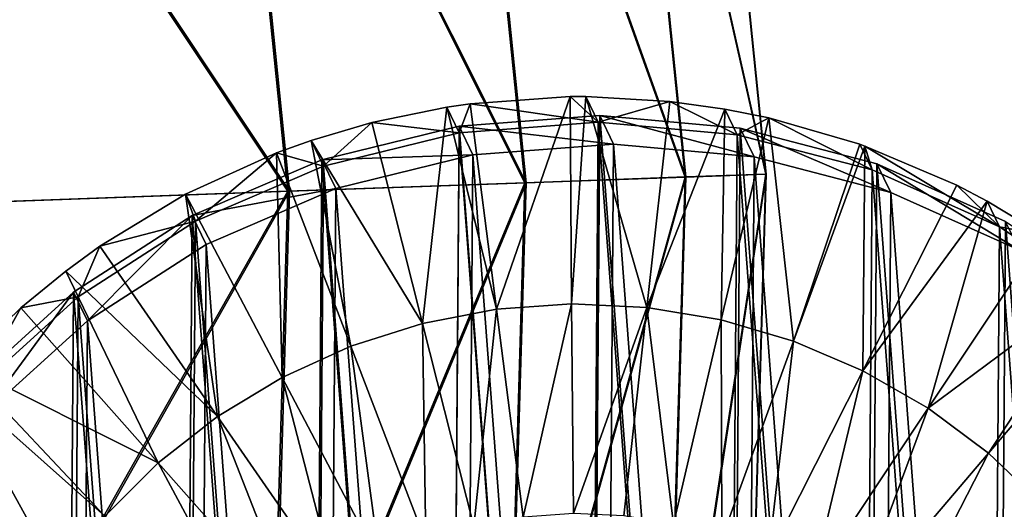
# Model space of a CAD drawing. Header units: millimetres. Extents: x 64 to 3333, y 103 to 3347.
# Tile 133 of 519: x 152.86 to 162.08, y 2013.79 to 2018.37. Entities that reach past the tile are written whole.
import ezdxf

# ---------------------------------------------------------------- set-up
doc = ezdxf.new("R2010")
doc.units = ezdxf.units.MM
doc.header["$LTSCALE"] = 25.4
doc.layers.get('0').update_dxf_attribs({"true_color": 0xff5454})

# ---------------------------------------------------------------- blocks, each defined once
blk = doc.blocks.new('SPIDER-6785-9743.STL')
at = {"color": 7, "true_color": 0xffffff}
mesh = blk.add_polyface(dxfattribs=at)
corners = [(159.8478, 2016.9286, 64.9089), (158.4667, 2023.0312, 70.8853), (159.0906, 2016.9014, 70.8853), (159.2139, 2023.1571, 64.9089)]
mesh.append_faces([[corners[k] for k in face] for face in [(0, 1, 2), (1, 0, 3)]], dxfattribs={"vtx0": -1, "color": 7})
mesh = blk.add_polyface(dxfattribs=at)
corners = [(158.4741, 2023.0325, 52.9077), (159.8503, 2016.9287, 58.8847), (159.098, 2016.9016, 52.9077), (159.2164, 2023.1575, 58.8847)]
mesh.append_faces([[corners[k] for k in face] for face in [(0, 1, 2), (1, 0, 3)]], dxfattribs={"vtx0": -1, "color": 7})
mesh = blk.add_polyface(dxfattribs=at)
corners = [(159.8503, 2016.9287, 58.8847), (159.2139, 2023.1571, 64.9089), (159.8478, 2016.9286, 64.9089), (159.2164, 2023.1575, 58.8847)]
mesh.append_faces([[corners[k] for k in face] for face in [(0, 1, 2), (1, 0, 3)]], dxfattribs={"vtx0": -1, "color": 7})
mesh = blk.add_polyface(dxfattribs=at)
corners = [(159.0906, 2016.9014, 70.8853), (156.9866, 2022.7819, 76.7195), (157.5906, 2016.8474, 76.7195), (158.4667, 2023.0312, 70.8853)]
mesh.append_faces([[corners[k] for k in face] for face in [(0, 1, 2), (1, 0, 3)]], dxfattribs={"vtx0": -1, "color": 7})
mesh = blk.add_polyface(dxfattribs=at)
corners = [(156.9988, 2022.7839, 47.0723), (159.098, 2016.9016, 52.9077), (157.6029, 2016.8478, 47.0723), (158.4741, 2023.0325, 52.9077)]
mesh.append_faces([[corners[k] for k in face] for face in [(0, 1, 2), (1, 0, 3)]], dxfattribs={"vtx0": -1, "color": 7})
mesh = blk.add_polyface(dxfattribs=at)
corners = [(157.5906, 2016.8474, 76.7195), (154.7969, 2022.4131, 82.3195), (155.3714, 2016.7675, 82.3195), (156.9866, 2022.7819, 76.7195)]
mesh.append_faces([[corners[k] for k in face] for face in [(0, 1, 2), (1, 0, 3)]], dxfattribs={"vtx0": -1, "color": 7})
mesh = blk.add_polyface(dxfattribs=at)
corners = [(154.8137, 2022.4159, 41.4704), (157.6029, 2016.8478, 47.0723), (155.3884, 2016.7681, 41.4704), (156.9988, 2022.7839, 47.0723)]
mesh.append_faces([[corners[k] for k in face] for face in [(0, 1, 2), (1, 0, 3)]], dxfattribs={"vtx0": -1, "color": 7})
mesh = blk.add_polyface(dxfattribs=at)
corners = [(155.3714, 2016.7675, 82.3195), (151.9322, 2021.9305, 87.597), (152.4682, 2016.663, 87.597), (154.7969, 2022.4131, 82.3195)]
mesh.append_faces([[corners[k] for k in face] for face in [(0, 1, 2), (1, 0, 3)]], dxfattribs={"vtx0": -1, "color": 7})
mesh = blk.add_polyface(dxfattribs=at)
corners = [(151.9533, 2021.9341, 36.1905), (155.3884, 2016.7681, 41.4704), (152.4896, 2016.6638, 36.1905), (154.8137, 2022.4159, 41.4704)]
mesh.append_faces([[corners[k] for k in face] for face in [(0, 1, 2), (1, 0, 3)]], dxfattribs={"vtx0": -1, "color": 7})
at = {"color": 0}
mesh = blk.add_polyface(dxfattribs=at)
corners = [(157.3256, 2015.6635, 1383.5078), (156.8595, 2017.5555, 1383.9854), (157.0793, 2017.5874, 1383.9829)]
mesh.append_faces([[corners[k] for k in face] for face in [(0, 1, 2)]], dxfattribs={"color": 0})
mesh = blk.add_polyface(dxfattribs=at)
corners = [(156.9754, 2017.3153, 1391.1193), (157.0793, 2017.5874, 1383.9829), (156.8595, 2017.5555, 1383.9854)]
mesh.append_faces([[corners[k] for k in face] for face in [(0, 1, 2)]], dxfattribs={"color": 0})
mesh = blk.add_polyface(dxfattribs=at)
corners = [(156.9754, 2017.3153, 1391.1193), (158.2778, 2017.4139, 1391.1014), (157.0793, 2017.5874, 1383.9829)]
mesh.append_faces([[corners[k] for k in face] for face in [(0, 1, 2)]], dxfattribs={"color": 0})
mesh = blk.add_polyface(dxfattribs=at)
corners = [(158.0139, 2017.6539, 1383.97), (157.3256, 2015.6635, 1383.5078), (157.0793, 2017.5874, 1383.9829), (158.0292, 2015.7135, 1383.498)]
mesh.append_faces([[corners[k] for k in face] for face in [(0, 1, 2), (1, 0, 3)]], dxfattribs={"vtx0": -1, "color": 0})
mesh = blk.add_polyface(dxfattribs=at)
corners = [(158.2778, 2017.4139, 1391.1014), (158.0139, 2017.6539, 1383.97), (157.0793, 2017.5874, 1383.9829)]
mesh.append_faces([[corners[k] for k in face] for face in [(0, 1, 2)]], dxfattribs={"color": 0})
mesh = blk.add_polyface(dxfattribs=at)
corners = [(158.162, 2017.6543, 1383.9675), (158.0292, 2015.7135, 1383.498), (158.0139, 2017.6539, 1383.97)]
mesh.append_faces([[corners[k] for k in face] for face in [(0, 1, 2)]], dxfattribs={"color": 0})
mesh = blk.add_polyface(dxfattribs=at)
corners = [(158.2778, 2017.4139, 1391.1014), (158.162, 2017.6543, 1383.9675), (158.0139, 2017.6539, 1383.97)]
mesh.append_faces([[corners[k] for k in face] for face in [(0, 1, 2)]], dxfattribs={"color": 0})
mesh = blk.add_polyface(dxfattribs=at)
corners = [(158.7337, 2015.6801, 1383.4855), (158.0292, 2015.7135, 1383.498), (158.162, 2017.6543, 1383.9675)]
mesh.append_faces([[corners[k] for k in face] for face in [(0, 1, 2)]], dxfattribs={"color": 0})
mesh = blk.add_polyface(dxfattribs=at)
corners = [(158.9498, 2017.6094, 1383.9532), (158.7337, 2015.6801, 1383.4855), (158.162, 2017.6543, 1383.9675)]
mesh.append_faces([[corners[k] for k in face] for face in [(0, 1, 2)]], dxfattribs={"color": 0})
mesh = blk.add_polyface(dxfattribs=at)
corners = [(158.2778, 2017.4139, 1391.1014), (158.9498, 2017.6094, 1383.9532), (158.162, 2017.6543, 1383.9675)]
mesh.append_faces([[corners[k] for k in face] for face in [(0, 1, 2)]], dxfattribs={"color": 0})
mesh = blk.add_polyface(dxfattribs=at)
corners = [(158.2778, 2017.4139, 1391.1014), (159.5786, 2017.2971, 1391.0764), (158.9498, 2017.6094, 1383.9532)]
mesh.append_faces([[corners[k] for k in face] for face in [(0, 1, 2)]], dxfattribs={"color": 0})
mesh = blk.add_polyface(dxfattribs=at)
corners = [(159.4627, 2017.5374, 1383.9425), (158.7337, 2015.6801, 1383.4855), (158.9498, 2017.6094, 1383.9532)]
mesh.append_faces([[corners[k] for k in face] for face in [(0, 1, 2)]], dxfattribs={"color": 0})
mesh = blk.add_polyface(dxfattribs=at)
corners = [(159.5786, 2017.2971, 1391.0764), (159.4627, 2017.5374, 1383.9425), (158.9498, 2017.6094, 1383.9532)]
mesh.append_faces([[corners[k] for k in face] for face in [(0, 1, 2)]], dxfattribs={"color": 0})
mesh = blk.add_polyface(dxfattribs=at)
corners = [(156.8595, 2017.5555, 1383.9854), (156.6328, 2015.5306, 1383.5145), (156.159, 2017.411, 1383.9919)]
mesh.append_faces([[corners[k] for k in face] for face in [(0, 1, 2)]], dxfattribs={"color": 0})
mesh = blk.add_polyface(dxfattribs=at)
corners = [(156.9754, 2017.3153, 1391.1193), (156.8595, 2017.5555, 1383.9854), (156.159, 2017.411, 1383.9919)]
mesh.append_faces([[corners[k] for k in face] for face in [(0, 1, 2)]], dxfattribs={"color": 0})
mesh = blk.add_polyface(dxfattribs=at)
corners = [(157.3256, 2015.6635, 1383.5078), (156.6328, 2015.5306, 1383.5145), (156.8595, 2017.5555, 1383.9854)]
mesh.append_faces([[corners[k] for k in face] for face in [(0, 1, 2)]], dxfattribs={"color": 0})
mesh = blk.add_polyface(dxfattribs=at)
corners = [(159.4627, 2017.5374, 1383.9425), (159.4293, 2015.5635, 1383.4702), (158.7337, 2015.6801, 1383.4855)]
mesh.append_faces([[corners[k] for k in face] for face in [(0, 1, 2)]], dxfattribs={"color": 0})
mesh = blk.add_polyface(dxfattribs=at)
corners = [(159.8738, 2017.4545, 1383.9331), (159.4293, 2015.5635, 1383.4702), (159.4627, 2017.5374, 1383.9425)]
mesh.append_faces([[corners[k] for k in face] for face in [(0, 1, 2)]], dxfattribs={"color": 0})
mesh = blk.add_polyface(dxfattribs=at)
corners = [(159.5786, 2017.2971, 1391.0764), (159.8738, 2017.4545, 1383.9331), (159.4627, 2017.5374, 1383.9425)]
mesh.append_faces([[corners[k] for k in face] for face in [(0, 1, 2)]], dxfattribs={"color": 0})
mesh = blk.add_polyface(dxfattribs=at)
corners = [(150.2653, 2010.1974, 1391.8259), (150.463, 2007.5729, 1391.7344), (150.2553, 2008.8768, 1391.7816), (150.4926, 2011.4983, 1391.8661), (150.8825, 2006.3209, 1391.6853), (150.9309, 2012.7443, 1391.9009), (151.5025, 2005.1552, 1391.636), (151.5685, 2013.9012, 1391.9294), (152.306, 2004.1074, 1391.5876), (152.3877, 2014.9376, 1391.951), (153.2712, 2003.2063, 1391.5416), (153.3664, 2015.8251, 1391.9651), (154.3717, 2002.4763, 1391.4993), (154.4778, 2016.5397, 1391.9711), (155.5775, 2001.9375, 1391.4615), (155.6916, 2017.0616, 1391.969), (156.8557, 2001.6044, 1391.4296), (156.9747, 2017.3768, 1391.9587), (158.1714, 2001.4861, 1391.4042), (158.2921, 2017.4767, 1391.9407), (159.4888, 2001.5859, 1391.3861), (159.6078, 2017.3584, 1391.9154), (160.7719, 2001.9011, 1391.376), (160.886, 2017.0253, 1391.8834), (161.9856, 2002.4231, 1391.3738), (162.0918, 2016.4865, 1391.8457), (163.097, 2003.1377, 1391.3798), (163.1922, 2015.7565, 1391.8032), (164.0757, 2004.0251, 1391.3938), (164.1574, 2014.8552, 1391.7572), (164.895, 2005.0615, 1391.4154), (164.961, 2013.8076, 1391.7089), (165.5325, 2006.2185, 1391.444), (165.581, 2012.6418, 1391.6595), (165.9709, 2007.4645, 1391.4789), (166.0005, 2011.3899, 1391.6106), (166.1982, 2008.7654, 1391.519), (166.2081, 2010.0859, 1391.5632)]
mesh.append_faces([[corners[k] for k in face] for face in [(0, 1, 2), (36, 35, 37)]], dxfattribs={"vtx0": -1, "color": 0})
mesh.append_faces([[corners[k] for k in face] for face in [(1, 3, 4), (4, 5, 6), (6, 7, 8), (8, 9, 10), (10, 11, 12), (12, 13, 14), (14, 15, 16), (16, 17, 18), (18, 19, 20), (20, 21, 22), (22, 23, 24), (24, 25, 26), (26, 27, 28), (28, 29, 30), (30, 31, 32), (32, 33, 34), (34, 35, 36)]], dxfattribs={"vtx0": -1, "vtx1": -1, "color": 0})
mesh.append_faces([[corners[k] for k in face] for face in [(1, 0, 3), (4, 3, 5), (6, 5, 7), (8, 7, 9), (10, 9, 11), (12, 11, 13), (14, 13, 15), (16, 15, 17), (18, 17, 19), (20, 19, 21), (22, 21, 23), (24, 23, 25), (26, 25, 27), (28, 27, 29), (30, 29, 31), (32, 31, 33), (34, 33, 35)]], dxfattribs={"vtx0": -1, "vtx2": -1, "color": 0})
mesh = blk.add_polyface(dxfattribs=at)
corners = [(150.5376, 2007.6227, 1390.8973), (150.3422, 2010.2174, 1390.9879), (150.3324, 2008.9119, 1390.9441), (150.5669, 2011.5035, 1391.0276), (150.9524, 2006.385, 1390.849), (151.0003, 2012.7354, 1391.062), (151.5653, 2005.2325, 1390.8002), (151.6306, 2013.8792, 1391.0903), (152.3598, 2004.1967, 1390.7524), (152.4405, 2014.9038, 1391.1117), (153.314, 2003.3058, 1390.7069), (153.4081, 2015.7812, 1391.1255), (154.402, 2002.5841, 1390.6649), (154.5069, 2016.4877, 1391.1315), (155.5941, 2002.0513, 1390.6277), (155.7069, 2017.0037, 1391.1294), (156.8577, 2001.722, 1390.5961), (156.9754, 2017.3153, 1391.1193), (158.1585, 2001.6051, 1390.571), (158.2778, 2017.4139, 1391.1014), (159.4609, 2001.7037, 1390.5532), (159.5786, 2017.2971, 1391.0764), (160.7294, 2002.0154, 1390.5431), (160.8422, 2016.9678, 1391.0448), (161.9294, 2002.5315, 1390.541), (162.0343, 2016.4349, 1391.0074), (163.0282, 2003.2379, 1390.5469), (163.1223, 2015.7133, 1390.9655), (163.9958, 2004.1154, 1390.5608), (164.0765, 2014.8224, 1390.92), (164.8057, 2005.1399, 1390.5822), (164.871, 2013.7866, 1390.8722), (165.436, 2006.2837, 1390.6104), (165.4839, 2012.634, 1390.8235), (165.8694, 2007.5155, 1390.6448), (165.8987, 2011.3964, 1390.775), (166.0941, 2008.8016, 1390.6844), (166.1039, 2010.1072, 1390.7283)]
mesh.append_faces([[corners[k] for k in face] for face in [(0, 1, 2), (35, 36, 37)]], dxfattribs={"vtx0": -1, "color": 0})
mesh.append_faces([[corners[k] for k in face] for face in [(1, 0, 3), (3, 4, 5), (5, 6, 7), (7, 8, 9), (9, 10, 11), (11, 12, 13), (13, 14, 15), (15, 16, 17), (17, 18, 19), (19, 20, 21), (21, 22, 23), (23, 24, 25), (25, 26, 27), (27, 28, 29), (29, 30, 31), (31, 32, 33), (33, 34, 35)]], dxfattribs={"vtx0": -1, "vtx1": -1, "color": 0})
mesh.append_faces([[corners[k] for k in face] for face in [(3, 0, 4), (5, 4, 6), (7, 6, 8), (9, 8, 10), (11, 10, 12), (13, 12, 14), (15, 14, 16), (17, 16, 18), (19, 18, 20), (21, 20, 22), (23, 22, 24), (25, 24, 26), (27, 26, 28), (29, 28, 30), (31, 30, 32), (33, 32, 34), (35, 34, 36)]], dxfattribs={"vtx0": -1, "vtx2": -1, "color": 0})
mesh = blk.add_polyface(dxfattribs=at)
corners = [(156.6328, 2015.5306, 1383.5145), (155.591, 2017.2439, 1383.9955), (156.159, 2017.411, 1383.9919)]
mesh.append_faces([[corners[k] for k in face] for face in [(0, 1, 2)]], dxfattribs={"color": 0})
mesh = blk.add_polyface(dxfattribs=at)
corners = [(155.7069, 2017.0037, 1391.1294), (156.159, 2017.411, 1383.9919), (155.591, 2017.2439, 1383.9955)]
mesh.append_faces([[corners[k] for k in face] for face in [(0, 1, 2)]], dxfattribs={"color": 0})
mesh = blk.add_polyface(dxfattribs=at)
corners = [(155.7069, 2017.0037, 1391.1294), (156.9754, 2017.3153, 1391.1193), (156.159, 2017.411, 1383.9919)]
mesh.append_faces([[corners[k] for k in face] for face in [(0, 1, 2)]], dxfattribs={"color": 0})
mesh = blk.add_polyface(dxfattribs=at)
corners = [(156.9747, 2017.3768, 1391.9587), (158.4219, 2017.2074, 1399.9352), (158.2921, 2017.4767, 1391.9407), (157.1045, 2017.1075, 1399.9531)]
mesh.append_faces([[corners[k] for k in face] for face in [(0, 1, 2), (1, 0, 3)]], dxfattribs={"vtx0": -1, "color": 0})
mesh = blk.add_polyface(dxfattribs=at)
corners = [(158.2921, 2017.4767, 1391.9407), (159.7376, 2017.0892, 1399.9098), (159.6078, 2017.3584, 1391.9154), (158.4219, 2017.2074, 1399.9352)]
mesh.append_faces([[corners[k] for k in face] for face in [(0, 1, 2), (1, 0, 3)]], dxfattribs={"vtx0": -1, "color": 0})
mesh = blk.add_polyface(dxfattribs=at)
corners = [(159.8738, 2017.4545, 1383.9331), (160.1061, 2015.3655, 1383.4526), (159.4293, 2015.5635, 1383.4702), (160.7264, 2017.208, 1383.9109)]
mesh.append_faces([[corners[k] for k in face] for face in [(0, 1, 2), (1, 0, 3)]], dxfattribs={"vtx0": -1, "color": 0})
mesh = blk.add_polyface(dxfattribs=at)
corners = [(159.5786, 2017.2971, 1391.0764), (160.8422, 2016.9678, 1391.0448), (159.8738, 2017.4545, 1383.9331)]
mesh.append_faces([[corners[k] for k in face] for face in [(0, 1, 2)]], dxfattribs={"color": 0})
mesh = blk.add_polyface(dxfattribs=at)
corners = [(160.8422, 2016.9678, 1391.0448), (160.7264, 2017.208, 1383.9109), (159.8738, 2017.4545, 1383.9331)]
mesh.append_faces([[corners[k] for k in face] for face in [(0, 1, 2)]], dxfattribs={"color": 0})
mesh = blk.add_polyface(dxfattribs=at)
corners = [(155.6916, 2017.0616, 1391.969), (157.1045, 2017.1075, 1399.9531), (156.9747, 2017.3768, 1391.9587), (155.8214, 2016.7924, 1399.9634)]
mesh.append_faces([[corners[k] for k in face] for face in [(0, 1, 2), (1, 0, 3)]], dxfattribs={"vtx0": -1, "color": 0})
mesh = blk.add_polyface(dxfattribs=at)
corners = [(159.6078, 2017.3584, 1391.9154), (161.0158, 2016.7561, 1399.8778), (160.886, 2017.0253, 1391.8834), (159.7376, 2017.0892, 1399.9098)]
mesh.append_faces([[corners[k] for k in face] for face in [(0, 1, 2), (1, 0, 3)]], dxfattribs={"vtx0": -1, "color": 0})
mesh = blk.add_polyface(dxfattribs=at)
corners = [(155.9606, 2015.3169, 1383.5183), (155.266, 2017.127, 1383.9968), (155.591, 2017.2439, 1383.9955)]
mesh.append_faces([[corners[k] for k in face] for face in [(0, 1, 2)]], dxfattribs={"color": 0})
mesh = blk.add_polyface(dxfattribs=at)
corners = [(155.7069, 2017.0037, 1391.1294), (155.591, 2017.2439, 1383.9955), (155.266, 2017.127, 1383.9968)]
mesh.append_faces([[corners[k] for k in face] for face in [(0, 1, 2)]], dxfattribs={"color": 0})
mesh = blk.add_polyface(dxfattribs=at)
corners = [(156.6328, 2015.5306, 1383.5145), (155.9606, 2015.3169, 1383.5183), (155.591, 2017.2439, 1383.9955)]
mesh.append_faces([[corners[k] for k in face] for face in [(0, 1, 2)]], dxfattribs={"color": 0})
mesh = blk.add_polyface(dxfattribs=at)
corners = [(160.7729, 2017.1915, 1383.9095), (160.1061, 2015.3655, 1383.4526), (160.7264, 2017.208, 1383.9109)]
mesh.append_faces([[corners[k] for k in face] for face in [(0, 1, 2)]], dxfattribs={"color": 0})
mesh = blk.add_polyface(dxfattribs=at)
corners = [(160.8422, 2016.9678, 1391.0448), (160.7729, 2017.1915, 1383.9095), (160.7264, 2017.208, 1383.9109)]
mesh.append_faces([[corners[k] for k in face] for face in [(0, 1, 2)]], dxfattribs={"color": 0})
mesh = blk.add_polyface(dxfattribs=at)
corners = [(150.5928, 2007.3037, 1399.7288), (150.3951, 2009.9281, 1399.8203), (150.3851, 2008.6077, 1399.776), (150.6224, 2011.2291, 1399.8605), (151.0123, 2006.0518, 1399.6798), (151.0607, 2012.4751, 1399.8953), (151.6323, 2004.886, 1399.6305), (151.6983, 2013.632, 1399.924), (152.4358, 2003.8383, 1399.5822), (152.5175, 2014.6683, 1399.9454), (153.401, 2002.9371, 1399.5361), (153.4962, 2015.5559, 1399.9595), (154.5015, 2002.2072, 1399.4937), (154.6076, 2016.2704, 1399.9655), (155.7073, 2001.6682, 1399.4559), (155.8214, 2016.7924, 1399.9634), (156.9855, 2001.3351, 1399.424), (157.1045, 2017.1075, 1399.9531), (158.3012, 2001.2169, 1399.3986), (158.4219, 2017.2074, 1399.9352), (159.6186, 2001.3168, 1399.3806), (159.7376, 2017.0892, 1399.9098), (160.9017, 2001.632, 1399.3704), (161.0158, 2016.7561, 1399.8778), (162.1154, 2002.1539, 1399.3682), (162.2216, 2016.2172, 1399.8401), (163.2268, 2002.8684, 1399.3743), (163.3221, 2015.4872, 1399.7976), (164.2055, 2003.756, 1399.3882), (164.2872, 2014.5861, 1399.7516), (165.0248, 2004.7924, 1399.4098), (165.0908, 2013.5383, 1399.7032), (165.6623, 2005.9493, 1399.4385), (165.7108, 2012.3726, 1399.6539), (166.1007, 2007.1952, 1399.4733), (166.1303, 2011.1207, 1399.605), (166.328, 2008.4962, 1399.5134), (166.3379, 2009.8167, 1399.5577)]
mesh.append_faces([[corners[k] for k in face] for face in [(0, 1, 2), (35, 36, 37)]], dxfattribs={"vtx0": -1, "color": 0})
mesh.append_faces([[corners[k] for k in face] for face in [(1, 0, 3), (3, 4, 5), (5, 6, 7), (7, 8, 9), (9, 10, 11), (11, 12, 13), (13, 14, 15), (15, 16, 17), (17, 18, 19), (19, 20, 21), (21, 22, 23), (23, 24, 25), (25, 26, 27), (27, 28, 29), (29, 30, 31), (31, 32, 33), (33, 34, 35)]], dxfattribs={"vtx0": -1, "vtx1": -1, "color": 0})
mesh.append_faces([[corners[k] for k in face] for face in [(3, 0, 4), (5, 4, 6), (7, 6, 8), (9, 8, 10), (11, 10, 12), (13, 12, 14), (15, 14, 16), (17, 16, 18), (19, 18, 20), (21, 20, 22), (23, 22, 24), (25, 24, 26), (27, 26, 28), (29, 28, 30), (31, 30, 32), (33, 32, 34), (35, 34, 36)]], dxfattribs={"vtx0": -1, "vtx2": -1, "color": 0})
mesh = blk.add_polyface(dxfattribs=at)
corners = [(155.266, 2017.127, 1383.9968), (155.3184, 2015.0251, 1383.5189), (154.4128, 2016.7394, 1383.9977), (155.9606, 2015.3169, 1383.5183)]
mesh.append_faces([[corners[k] for k in face] for face in [(0, 1, 2), (1, 0, 3)]], dxfattribs={"vtx0": -1, "color": 0})
mesh = blk.add_polyface(dxfattribs=at)
corners = [(154.5069, 2016.4877, 1391.1315), (155.266, 2017.127, 1383.9968), (154.4128, 2016.7394, 1383.9977)]
mesh.append_faces([[corners[k] for k in face] for face in [(0, 1, 2)]], dxfattribs={"color": 0})
mesh = blk.add_polyface(dxfattribs=at)
corners = [(154.5069, 2016.4877, 1391.1315), (155.7069, 2017.0037, 1391.1294), (155.266, 2017.127, 1383.9968)]
mesh.append_faces([[corners[k] for k in face] for face in [(0, 1, 2)]], dxfattribs={"color": 0})
mesh = blk.add_polyface(dxfattribs=at)
corners = [(160.7729, 2017.1915, 1383.9095), (160.7547, 2015.0889, 1383.4327), (160.1061, 2015.3655, 1383.4526), (161.6345, 2016.8241, 1383.8833)]
mesh.append_faces([[corners[k] for k in face] for face in [(0, 1, 2), (1, 0, 3)]], dxfattribs={"vtx0": -1, "color": 0})
mesh = blk.add_polyface(dxfattribs=at)
corners = [(162.0343, 2016.4349, 1391.0074), (161.6345, 2016.8241, 1383.8833), (160.7729, 2017.1915, 1383.9095)]
mesh.append_faces([[corners[k] for k in face] for face in [(0, 1, 2)]], dxfattribs={"color": 0})
mesh = blk.add_polyface(dxfattribs=at)
corners = [(160.8422, 2016.9678, 1391.0448), (162.0343, 2016.4349, 1391.0074), (160.7729, 2017.1915, 1383.9095)]
mesh.append_faces([[corners[k] for k in face] for face in [(0, 1, 2)]], dxfattribs={"color": 0})
mesh = blk.add_polyface(dxfattribs=at)
corners = [(154.4778, 2016.5397, 1391.9711), (155.8214, 2016.7924, 1399.9634), (155.6916, 2017.0616, 1391.969), (154.6076, 2016.2704, 1399.9655)]
mesh.append_faces([[corners[k] for k in face] for face in [(0, 1, 2), (1, 0, 3)]], dxfattribs={"vtx0": -1, "color": 0})
mesh = blk.add_polyface(dxfattribs=at)
corners = [(160.886, 2017.0253, 1391.8834), (162.2216, 2016.2172, 1399.8401), (162.0918, 2016.4865, 1391.8457), (161.0158, 2016.7561, 1399.8778)]
mesh.append_faces([[corners[k] for k in face] for face in [(0, 1, 2), (1, 0, 3)]], dxfattribs={"vtx0": -1, "color": 0})
at = {"color": 7, "true_color": 0xffffff}
mesh = blk.add_polyface(dxfattribs=at)
corners = [(157.5906, 2016.8474, 76.7195), (155.2042, 2011.0952, 82.3195), (157.4147, 2010.8848, 76.7195), (155.3714, 2016.7675, 82.3195)]
mesh.append_faces([[corners[k] for k in face] for face in [(0, 1, 2), (1, 0, 3)]], dxfattribs={"vtx0": -1, "color": 7})
mesh = blk.add_polyface(dxfattribs=at)
corners = [(155.2211, 2011.0936, 41.4704), (157.6029, 2016.8478, 47.0723), (157.427, 2010.8835, 47.0723), (155.3884, 2016.7681, 41.4704)]
mesh.append_faces([[corners[k] for k in face] for face in [(0, 1, 2), (1, 0, 3)]], dxfattribs={"vtx0": -1, "color": 7})
mesh = blk.add_polyface(dxfattribs=at)
corners = [(159.0906, 2016.9014, 70.8853), (157.4147, 2010.8848, 76.7195), (158.909, 2010.7424, 70.8853), (157.5906, 2016.8474, 76.7195)]
mesh.append_faces([[corners[k] for k in face] for face in [(0, 1, 2), (1, 0, 3)]], dxfattribs={"vtx0": -1, "color": 7})
mesh = blk.add_polyface(dxfattribs=at)
corners = [(157.427, 2010.8835, 47.0723), (159.098, 2016.9016, 52.9077), (158.9164, 2010.7418, 52.9077), (157.6029, 2016.8478, 47.0723)]
mesh.append_faces([[corners[k] for k in face] for face in [(0, 1, 2), (1, 0, 3)]], dxfattribs={"vtx0": -1, "color": 7})
mesh = blk.add_polyface(dxfattribs=at)
corners = [(159.8478, 2016.9286, 64.9089), (158.909, 2010.7424, 70.8853), (159.6633, 2010.6707, 64.9089), (159.0906, 2016.9014, 70.8853)]
mesh.append_faces([[corners[k] for k in face] for face in [(0, 1, 2), (1, 0, 3)]], dxfattribs={"vtx0": -1, "color": 7})
mesh = blk.add_polyface(dxfattribs=at)
corners = [(158.9164, 2010.7418, 52.9077), (159.8503, 2016.9287, 58.8847), (159.6658, 2010.6704, 58.8847), (159.098, 2016.9016, 52.9077)]
mesh.append_faces([[corners[k] for k in face] for face in [(0, 1, 2), (1, 0, 3)]], dxfattribs={"vtx0": -1, "color": 7})
mesh = blk.add_polyface(dxfattribs=at)
corners = [(159.8503, 2016.9287, 58.8847), (159.6633, 2010.6707, 64.9089), (159.6658, 2010.6704, 58.8847), (159.8478, 2016.9286, 64.9089)]
mesh.append_faces([[corners[k] for k in face] for face in [(0, 1, 2), (1, 0, 3)]], dxfattribs={"vtx0": -1, "color": 7})
mesh = blk.add_polyface(dxfattribs=at)
corners = [(155.3714, 2016.7675, 82.3195), (152.3122, 2011.3706, 87.597), (155.2042, 2011.0952, 82.3195), (152.4682, 2016.663, 87.597)]
mesh.append_faces([[corners[k] for k in face] for face in [(0, 1, 2), (1, 0, 3)]], dxfattribs={"vtx0": -1, "color": 7})
mesh = blk.add_polyface(dxfattribs=at)
corners = [(152.3335, 2011.3685, 36.1905), (155.3884, 2016.7681, 41.4704), (155.2211, 2011.0936, 41.4704), (152.4896, 2016.6638, 36.1905)]
mesh.append_faces([[corners[k] for k in face] for face in [(0, 1, 2), (1, 0, 3)]], dxfattribs={"vtx0": -1, "color": 7})
at = {"color": 0}
mesh = blk.add_polyface(dxfattribs=at)
corners = [(161.9185, 2016.6752, 1383.8737), (160.7547, 2015.0889, 1383.4327), (161.6345, 2016.8241, 1383.8833)]
mesh.append_faces([[corners[k] for k in face] for face in [(0, 1, 2)]], dxfattribs={"color": 0})
mesh = blk.add_polyface(dxfattribs=at)
corners = [(162.0343, 2016.4349, 1391.0074), (161.9185, 2016.6752, 1383.8737), (161.6345, 2016.8241, 1383.8833)]
mesh.append_faces([[corners[k] for k in face] for face in [(0, 1, 2)]], dxfattribs={"color": 0})
mesh = blk.add_polyface(dxfattribs=at)
corners = [(154.4128, 2016.7394, 1383.9977), (154.7151, 2014.6595, 1383.5164), (153.6115, 2016.2538, 1383.9943), (155.3184, 2015.0251, 1383.5189)]
mesh.append_faces([[corners[k] for k in face] for face in [(0, 1, 2), (1, 0, 3)]], dxfattribs={"vtx0": -1, "color": 0})
mesh = blk.add_polyface(dxfattribs=at)
corners = [(154.5069, 2016.4877, 1391.1315), (154.4128, 2016.7394, 1383.9977), (153.6115, 2016.2538, 1383.9943)]
mesh.append_faces([[corners[k] for k in face] for face in [(0, 1, 2)]], dxfattribs={"color": 0})
mesh = blk.add_polyface(dxfattribs=at)
corners = [(161.9185, 2016.6752, 1383.8737), (161.366, 2014.7374, 1383.411), (160.7547, 2015.0889, 1383.4327)]
mesh.append_faces([[corners[k] for k in face] for face in [(0, 1, 2)]], dxfattribs={"color": 0})
mesh = blk.add_polyface(dxfattribs=at)
corners = [(162.4466, 2016.3573, 1383.8544), (161.366, 2014.7374, 1383.411), (161.9185, 2016.6752, 1383.8737)]
mesh.append_faces([[corners[k] for k in face] for face in [(0, 1, 2)]], dxfattribs={"color": 0})
mesh = blk.add_polyface(dxfattribs=at)
corners = [(162.0343, 2016.4349, 1391.0074), (162.4466, 2016.3573, 1383.8544), (161.9185, 2016.6752, 1383.8737)]
mesh.append_faces([[corners[k] for k in face] for face in [(0, 1, 2)]], dxfattribs={"color": 0})
mesh = blk.add_polyface(dxfattribs=at)
corners = [(153.4962, 2015.5559, 1399.9595), (154.4778, 2016.5397, 1391.9711), (153.3664, 2015.8251, 1391.9651), (154.6076, 2016.2704, 1399.9655)]
mesh.append_faces([[corners[k] for k in face] for face in [(0, 1, 2), (1, 0, 3)]], dxfattribs={"vtx0": -1, "color": 0})
mesh = blk.add_polyface(dxfattribs=at)
corners = [(154.5069, 2016.4877, 1391.1315), (153.6115, 2016.2538, 1383.9943), (153.4081, 2015.7812, 1391.1255)]
mesh.append_faces([[corners[k] for k in face] for face in [(0, 1, 2)]], dxfattribs={"color": 0})
mesh = blk.add_polyface(dxfattribs=at)
corners = [(162.0343, 2016.4349, 1391.0074), (163.1223, 2015.7133, 1390.9655), (162.4466, 2016.3573, 1383.8544)]
mesh.append_faces([[corners[k] for k in face] for face in [(0, 1, 2)]], dxfattribs={"color": 0})
mesh = blk.add_polyface(dxfattribs=at)
corners = [(163.0065, 2015.9535, 1383.8317), (161.366, 2014.7374, 1383.411), (162.4466, 2016.3573, 1383.8544)]
mesh.append_faces([[corners[k] for k in face] for face in [(0, 1, 2)]], dxfattribs={"color": 0})
mesh = blk.add_polyface(dxfattribs=at)
corners = [(154.7151, 2014.6595, 1383.5164), (153.2923, 2016.0215, 1383.9917), (153.6115, 2016.2538, 1383.9943)]
mesh.append_faces([[corners[k] for k in face] for face in [(0, 1, 2)]], dxfattribs={"color": 0})
mesh = blk.add_polyface(dxfattribs=at)
corners = [(153.4081, 2015.7812, 1391.1255), (153.6115, 2016.2538, 1383.9943), (153.2923, 2016.0215, 1383.9917)]
mesh.append_faces([[corners[k] for k in face] for face in [(0, 1, 2)]], dxfattribs={"color": 0})
mesh = blk.add_polyface(dxfattribs=at)
corners = [(154.1593, 2014.2251, 1383.5107), (152.8731, 2015.6768, 1383.9868), (153.2923, 2016.0215, 1383.9917)]
mesh.append_faces([[corners[k] for k in face] for face in [(0, 1, 2)]], dxfattribs={"color": 0})
mesh = blk.add_polyface(dxfattribs=at)
corners = [(153.4081, 2015.7812, 1391.1255), (153.2923, 2016.0215, 1383.9917), (152.8731, 2015.6768, 1383.9868)]
mesh.append_faces([[corners[k] for k in face] for face in [(0, 1, 2)]], dxfattribs={"color": 0})
mesh = blk.add_polyface(dxfattribs=at)
corners = [(154.7151, 2014.6595, 1383.5164), (154.1593, 2014.2251, 1383.5107), (153.2923, 2016.0215, 1383.9917)]
mesh.append_faces([[corners[k] for k in face] for face in [(0, 1, 2)]], dxfattribs={"color": 0})
mesh = blk.add_polyface(dxfattribs=at)
corners = [(163.0065, 2015.9535, 1383.8317), (161.9314, 2014.3163, 1383.3877), (161.366, 2014.7374, 1383.411)]
mesh.append_faces([[corners[k] for k in face] for face in [(0, 1, 2)]], dxfattribs={"color": 0})
mesh = blk.add_polyface(dxfattribs=at)
corners = [(163.1976, 2015.7977, 1383.8232), (161.9314, 2014.3163, 1383.3877), (163.0065, 2015.9535, 1383.8317)]
mesh.append_faces([[corners[k] for k in face] for face in [(0, 1, 2)]], dxfattribs={"color": 0})
mesh = blk.add_polyface(dxfattribs=at)
corners = [(152.5175, 2014.6683, 1399.9454), (153.3664, 2015.8251, 1391.9651), (152.3877, 2014.9376, 1391.951), (153.4962, 2015.5559, 1399.9595)]
mesh.append_faces([[corners[k] for k in face] for face in [(0, 1, 2), (1, 0, 3)]], dxfattribs={"vtx0": -1, "color": 0})
mesh = blk.add_polyface(dxfattribs=at)
corners = [(153.4081, 2015.7812, 1391.1255), (152.8731, 2015.6768, 1383.9868), (152.4405, 2014.9038, 1391.1117)]
mesh.append_faces([[corners[k] for k in face] for face in [(0, 1, 2)]], dxfattribs={"color": 0})
mesh = blk.add_polyface(dxfattribs=at)
corners = [(163.1976, 2015.7977, 1383.8232), (162.4429, 2013.8311, 1383.363), (161.9314, 2014.3163, 1383.3877), (163.8771, 2015.1533, 1383.7905)]
mesh.append_faces([[corners[k] for k in face] for face in [(0, 1, 2), (1, 0, 3)]], dxfattribs={"vtx0": -1, "color": 0})
mesh = blk.add_polyface(dxfattribs=at)
corners = [(154.1593, 2014.2251, 1383.5107), (152.3247, 2015.144, 1383.9778), (152.8731, 2015.6768, 1383.9868)]
mesh.append_faces([[corners[k] for k in face] for face in [(0, 1, 2)]], dxfattribs={"color": 0})
mesh = blk.add_polyface(dxfattribs=at)
corners = [(152.4405, 2014.9038, 1391.1117), (152.8731, 2015.6768, 1383.9868), (152.3247, 2015.144, 1383.9778)]
mesh.append_faces([[corners[k] for k in face] for face in [(0, 1, 2)]], dxfattribs={"color": 0})
mesh = blk.add_polyface(dxfattribs=at)
corners = [(157.3256, 2015.6635, 1383.5078), (157.1127, 2013.6295, 1383.136), (156.6328, 2015.5306, 1383.5145), (157.5759, 2013.7183, 1383.1315)]
mesh.append_faces([[corners[k] for k in face] for face in [(0, 1, 2), (1, 0, 3)]], dxfattribs={"vtx0": -1, "color": 0})
mesh = blk.add_polyface(dxfattribs=at)
corners = [(158.0292, 2015.7135, 1383.498), (157.5759, 2013.7183, 1383.1315), (157.3256, 2015.6635, 1383.5078), (158.0463, 2013.7517, 1383.125)]
mesh.append_faces([[corners[k] for k in face] for face in [(0, 1, 2), (1, 0, 3)]], dxfattribs={"vtx0": -1, "color": 0})
mesh = blk.add_polyface(dxfattribs=at)
corners = [(158.7337, 2015.6801, 1383.4855), (158.0463, 2013.7517, 1383.125), (158.0292, 2015.7135, 1383.498), (158.5173, 2013.7294, 1383.1166)]
mesh.append_faces([[corners[k] for k in face] for face in [(0, 1, 2), (1, 0, 3)]], dxfattribs={"vtx0": -1, "color": 0})
mesh = blk.add_polyface(dxfattribs=at)
corners = [(158.7337, 2015.6801, 1383.4855), (158.9823, 2013.6514, 1383.1063), (158.5173, 2013.7294, 1383.1166), (159.4293, 2015.5635, 1383.4702)]
mesh.append_faces([[corners[k] for k in face] for face in [(0, 1, 2), (1, 0, 3)]], dxfattribs={"vtx0": -1, "color": 0})
mesh = blk.add_polyface(dxfattribs=at)
corners = [(159.4293, 2015.5635, 1383.4702), (159.4348, 2013.519, 1383.0946), (158.9823, 2013.6514, 1383.1063), (160.1061, 2015.3655, 1383.4526)]
mesh.append_faces([[corners[k] for k in face] for face in [(0, 1, 2), (1, 0, 3)]], dxfattribs={"vtx0": -1, "color": 0})
mesh = blk.add_polyface(dxfattribs=at)
corners = [(156.6328, 2015.5306, 1383.5145), (156.6633, 2013.4866, 1383.1384), (155.9606, 2015.3169, 1383.5183), (157.1127, 2013.6295, 1383.136)]
mesh.append_faces([[corners[k] for k in face] for face in [(0, 1, 2), (1, 0, 3)]], dxfattribs={"vtx0": -1, "color": 0})
mesh = blk.add_polyface(dxfattribs=at)
corners = [(160.1061, 2015.3655, 1383.4526), (159.8685, 2013.3341, 1383.0813), (159.4348, 2013.519, 1383.0946), (160.7547, 2015.0889, 1383.4327)]
mesh.append_faces([[corners[k] for k in face] for face in [(0, 1, 2), (1, 0, 3)]], dxfattribs={"vtx0": -1, "color": 0})
mesh = blk.add_polyface(dxfattribs=at)
corners = [(155.9606, 2015.3169, 1383.5183), (156.2339, 2013.2915, 1383.1389), (155.3184, 2015.0251, 1383.5189), (156.6633, 2013.4866, 1383.1384)]
mesh.append_faces([[corners[k] for k in face] for face in [(0, 1, 2), (1, 0, 3)]], dxfattribs={"vtx0": -1, "color": 0})
mesh = blk.add_polyface(dxfattribs=at)
corners = [(153.6587, 2013.7281, 1383.5022), (152.2082, 2015.0166, 1383.9755), (152.3247, 2015.144, 1383.9778)]
mesh.append_faces([[corners[k] for k in face] for face in [(0, 1, 2)]], dxfattribs={"color": 0})
mesh = blk.add_polyface(dxfattribs=at)
corners = [(154.1593, 2014.2251, 1383.5107), (153.6587, 2013.7281, 1383.5022), (152.3247, 2015.144, 1383.9778)]
mesh.append_faces([[corners[k] for k in face] for face in [(0, 1, 2)]], dxfattribs={"color": 0})
mesh = blk.add_polyface(dxfattribs=at)
corners = [(160.7547, 2015.0889, 1383.4327), (160.2771, 2013.0992, 1383.0668), (159.8685, 2013.3341, 1383.0813), (161.366, 2014.7374, 1383.411)]
mesh.append_faces([[corners[k] for k in face] for face in [(0, 1, 2), (1, 0, 3)]], dxfattribs={"vtx0": -1, "color": 0})
mesh = blk.add_polyface(dxfattribs=at)
corners = [(152.2082, 2015.0166, 1383.9755), (153.2205, 2013.1755, 1383.4907), (151.626, 2014.2825, 1383.9602), (153.6587, 2013.7281, 1383.5022)]
mesh.append_faces([[corners[k] for k in face] for face in [(0, 1, 2), (1, 0, 3)]], dxfattribs={"vtx0": -1, "color": 0})
mesh = blk.add_polyface(dxfattribs=at)
corners = [(155.3184, 2015.0251, 1383.5189), (155.8306, 2013.0471, 1383.1372), (154.7151, 2014.6595, 1383.5164), (156.2339, 2013.2915, 1383.1389)]
mesh.append_faces([[corners[k] for k in face] for face in [(0, 1, 2), (1, 0, 3)]], dxfattribs={"vtx0": -1, "color": 0})
mesh = blk.add_polyface(dxfattribs=at)
corners = [(161.366, 2014.7374, 1383.411), (160.6551, 2012.8176, 1383.0511), (160.2771, 2013.0992, 1383.0668), (161.9314, 2014.3163, 1383.3877)]
mesh.append_faces([[corners[k] for k in face] for face in [(0, 1, 2), (1, 0, 3)]], dxfattribs={"vtx0": -1, "color": 0})
mesh = blk.add_polyface(dxfattribs=at)
corners = [(154.7151, 2014.6595, 1383.5164), (155.459, 2012.7567, 1383.1334), (154.1593, 2014.2251, 1383.5107), (155.8306, 2013.0471, 1383.1372)]
mesh.append_faces([[corners[k] for k in face] for face in [(0, 1, 2), (1, 0, 3)]], dxfattribs={"vtx0": -1, "color": 0})
mesh = blk.add_polyface(dxfattribs=at)
corners = [(153.2205, 2013.1755, 1383.4907), (151.5147, 2014.1194, 1383.9564), (151.626, 2014.2825, 1383.9602)]
mesh.append_faces([[corners[k] for k in face] for face in [(0, 1, 2)]], dxfattribs={"color": 0})
mesh = blk.add_polyface(dxfattribs=at)
corners = [(161.9314, 2014.3163, 1383.3877), (160.9971, 2012.4933, 1383.0347), (160.6551, 2012.8176, 1383.0511), (162.4429, 2013.8311, 1383.363)]
mesh.append_faces([[corners[k] for k in face] for face in [(0, 1, 2), (1, 0, 3)]], dxfattribs={"vtx0": -1, "color": 0})
mesh = blk.add_polyface(dxfattribs=at)
corners = [(154.1593, 2014.2251, 1383.5107), (155.1243, 2012.4244, 1383.1277), (153.6587, 2013.7281, 1383.5022), (155.459, 2012.7567, 1383.1334)]
mesh.append_faces([[corners[k] for k in face] for face in [(0, 1, 2), (1, 0, 3)]], dxfattribs={"vtx0": -1, "color": 0})
mesh = blk.add_polyface(dxfattribs=at)
corners = [(153.2205, 2013.1755, 1383.4907), (152.8506, 2012.575, 1383.4764), (151.5147, 2014.1194, 1383.9564)]
mesh.append_faces([[corners[k] for k in face] for face in [(0, 1, 2)]], dxfattribs={"color": 0})
mesh = blk.add_polyface(dxfattribs=at)
corners = [(162.4429, 2013.8311, 1383.363), (161.2983, 2012.1307, 1383.0176), (160.9971, 2012.4933, 1383.0347), (162.8934, 2013.2889, 1383.3374)]
mesh.append_faces([[corners[k] for k in face] for face in [(0, 1, 2), (1, 0, 3)]], dxfattribs={"vtx0": -1, "color": 0})

msp = doc.modelspace()

# ---------------------------------------------------------------- block references
at = {"color": 250, "true_color": 0x262626}
msp.add_blockref('SPIDER-6785-9743.STL', (0, 0), dxfattribs=at)

doc.saveas('drawing.dxf')
